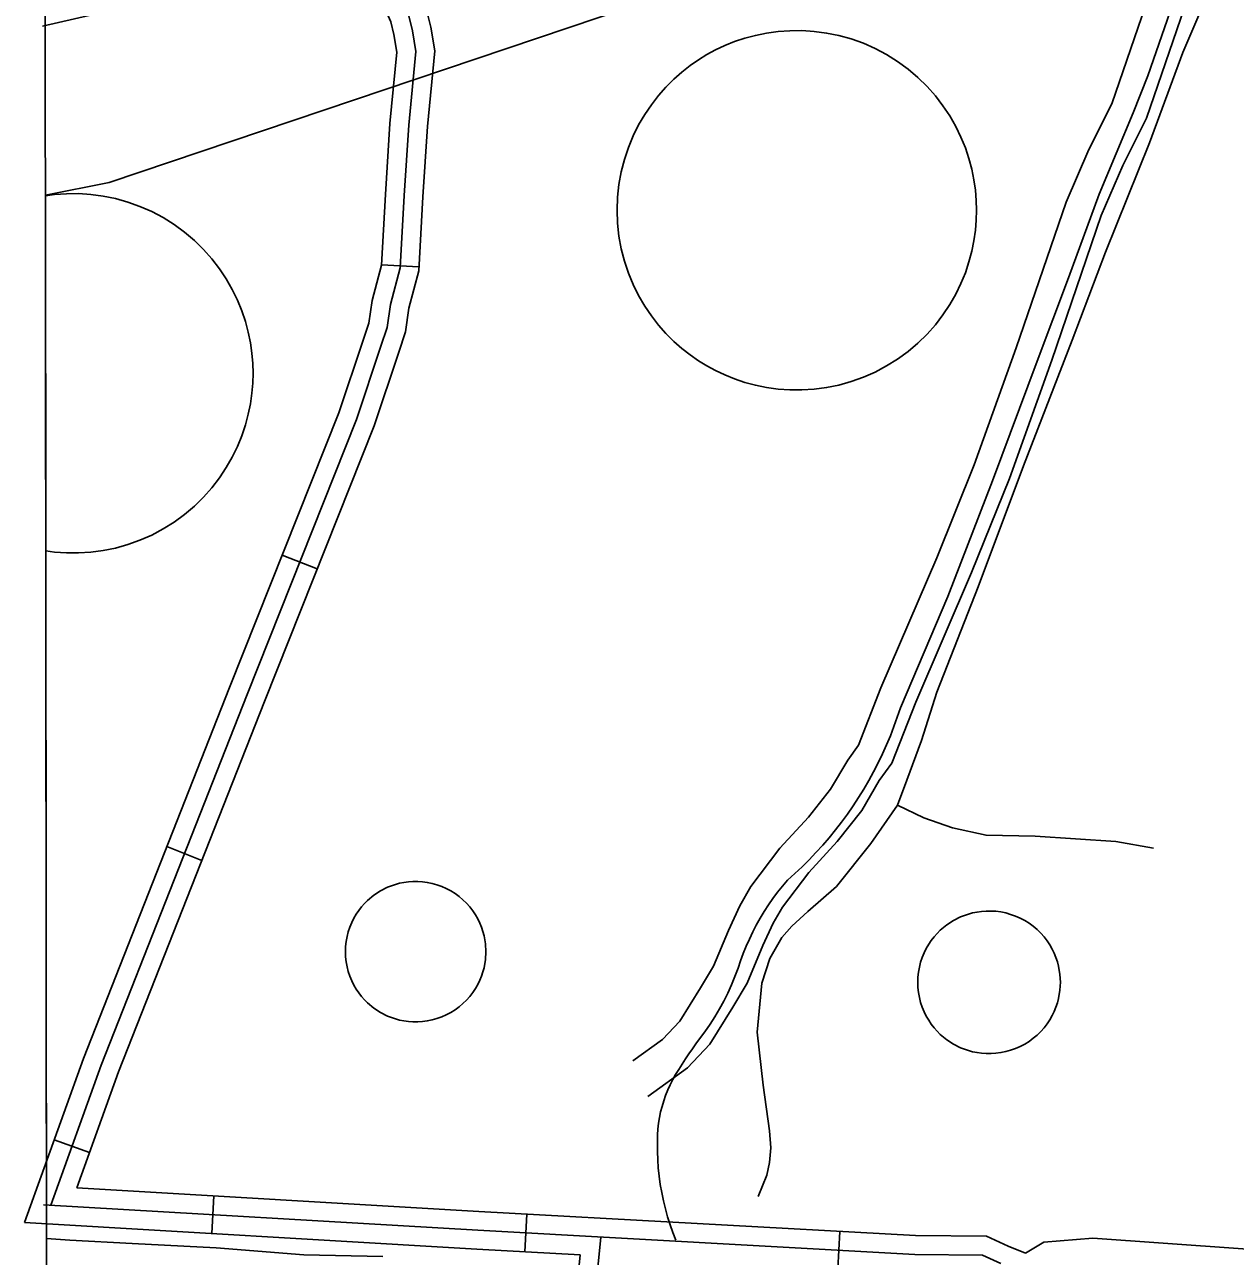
# Model space of a CAD drawing. Extents: x 3313447 to 3351316, y 703786 to 729172.
# Drawn here: x 3317567 to 3318533, y 719488 to 720470 of the extents above; entities that cross this region are included whole.
import ezdxf

# ---------------------------------------------------------------- set-up
doc = ezdxf.new("R2010")
doc.units = 0
for name, color, linetype in [('V-DOMW-TANK', 7, 'Continuous'), ('V-DTCH-CNTR', 7, 'Continuous'), ('V-GRID-FRAM', 7, 'Continuous'), ('V-ROAD-CNTR', 7, 'Continuous'), ('V-SITE-OTLN', 7, 'Continuous'), ('V-TOPO-SHOR', 7, 'Continuous')]:
    doc.layers.add(name, color=color, linetype=linetype)

msp = doc.modelspace()

# ---------------------------------------------------------------- linework, layer by layer
at = {"layer": 'V-DOMW-TANK'}
for p, q in [((3317584.06, 720333.57), (3317591.31, 720334.58)), ((3317584.34, 720050.4), (3317584.06, 720333.57)), ((3317591.31, 720334.58), (3317600.75, 720335.25)), ((3317600.75, 720335.25), (3317610.38, 720335.3)), ((3317610.38, 720335.3), (3317620.16, 720334.68)), ((3317620.16, 720334.68), (3317630.03, 720333.37)), ((3317630.03, 720333.37), (3317639.9, 720331.35)), ((3317639.9, 720331.35), (3317649.7, 720328.61)), ((3317649.7, 720328.61), (3317659.36, 720325.16)), ((3317659.36, 720325.16), (3317668.79, 720320.99)), ((3317668.79, 720320.99), (3317677.93, 720316.15)), ((3317677.93, 720316.15), (3317686.69, 720310.66)), ((3317686.69, 720310.66), (3317695.01, 720304.57)), ((3317695.01, 720304.57), (3317702.83, 720297.94)), ((3317702.83, 720297.94), (3317710.11, 720290.82)), ((3317710.11, 720290.82), (3317716.79, 720283.27)), ((3317716.79, 720283.27), (3317722.86, 720275.39)), ((3317722.86, 720275.39), (3317728.29, 720267.22)), ((3317728.29, 720267.22), (3317733.06, 720258.85)), ((3317733.06, 720258.85), (3317737.2, 720250.35)), ((3317737.2, 720250.35), (3317740.69, 720241.78)), ((3317740.69, 720241.78), (3317743.56, 720233.2)), ((3317743.56, 720233.2), (3317745.83, 720224.68)), ((3317745.83, 720224.68), (3317747.54, 720216.25)), ((3317747.54, 720216.25), (3317748.71, 720207.98)), ((3317748.71, 720207.98), (3317749.39, 720199.88)), ((3317749.39, 720199.88), (3317749.6, 720192.01)), ((3317749.6, 720192.01), (3317749.39, 720184.13)), ((3317748.71, 720176.04), (3317747.54, 720167.76)), ((3317749.39, 720184.13), (3317748.71, 720176.04)), ((3317747.54, 720167.76), (3317745.83, 720159.34)), ((3317745.83, 720159.34), (3317743.56, 720150.81)), ((3317743.56, 720150.81), (3317740.69, 720142.24)), ((3317740.69, 720142.24), (3317737.2, 720133.67)), ((3317737.2, 720133.67), (3317733.06, 720125.16)), ((3317728.29, 720116.79), (3317722.86, 720108.63)), ((3317733.06, 720125.16), (3317728.29, 720116.79)), ((3317722.86, 720108.63), (3317716.79, 720100.74)), ((3317716.79, 720100.74), (3317710.11, 720093.2)), ((3317710.11, 720093.2), (3317702.83, 720086.08)), ((3317695.01, 720079.44), (3317686.69, 720073.36)), ((3317702.83, 720086.08), (3317695.01, 720079.44)), ((3317677.93, 720067.87), (3317668.79, 720063.02)), ((3317686.69, 720073.36), (3317677.93, 720067.87)), ((3317659.36, 720058.86), (3317649.7, 720055.4)), ((3317668.79, 720063.02), (3317659.36, 720058.86)), ((3317591.31, 720049.44), (3317584.34, 720050.4)), ((3317600.75, 720048.77), (3317591.31, 720049.44)), ((3317610.38, 720048.72), (3317600.75, 720048.77)), ((3317620.16, 720049.34), (3317610.38, 720048.72)), ((3317630.03, 720050.65), (3317620.16, 720049.34)), ((3317639.9, 720052.67), (3317630.03, 720050.65)), ((3317649.7, 720055.4), (3317639.9, 720052.67))]:
    msp.add_line(p, q, dxfattribs=at)
for points in [[(3318326.65, 720322.01), (3318326.44, 720314.14), (3318325.76, 720306.04), (3318324.59, 720297.77), (3318322.88, 720289.34), (3318320.61, 720280.82), (3318317.74, 720272.24), (3318314.25, 720263.67), (3318310.11, 720255.17), (3318305.34, 720246.8), (3318299.91, 720238.63), (3318293.85, 720230.74), (3318287.16, 720223.2), (3318279.89, 720216.08), (3318272.06, 720209.45), (3318263.74, 720203.36), (3318254.98, 720197.87), (3318245.85, 720193.02), (3318236.41, 720188.86), (3318226.75, 720185.41), (3318216.95, 720182.67), (3318207.08, 720180.65), (3318197.21, 720179.34), (3318187.43, 720178.72), (3318177.79, 720178.77), (3318168.36, 720179.45), (3318159.2, 720180.71), (3318150.33, 720182.51), (3318141.81, 720184.8), (3318133.67, 720187.53), (3318125.91, 720190.66), (3318118.56, 720194.12), (3318111.64, 720197.87), (3318104.92, 720201.99), (3318098.25, 720206.63), (3318091.67, 720211.78), (3318085.23, 720217.47), (3318078.98, 720223.7), (3318072.99, 720230.48), (3318067.31, 720237.79), (3318062.02, 720245.62), (3318057.16, 720253.94), (3318052.8, 720262.72), (3318049, 720271.92), (3318045.81, 720281.47), (3318043.28, 720291.33), (3318041.45, 720301.43), (3318040.33, 720311.68), (3318039.96, 720322.01), (3318040.33, 720332.34), (3318041.45, 720342.59), (3318043.28, 720352.69), (3318045.81, 720362.55), (3318049, 720372.11), (3318052.8, 720381.3), (3318057.16, 720390.08), (3318062.02, 720398.41), (3318067.31, 720406.23), (3318072.99, 720413.54), (3318078.98, 720420.32), (3318085.23, 720426.55), (3318091.67, 720432.24), (3318098.25, 720437.4), (3318104.92, 720442.03), (3318111.64, 720446.15), (3318118.56, 720449.9), (3318125.91, 720453.36), (3318133.67, 720456.49), (3318141.81, 720459.22), (3318150.33, 720461.51), (3318159.2, 720463.31), (3318168.36, 720464.58), (3318177.79, 720465.25), (3318187.43, 720465.3), (3318197.21, 720464.68), (3318207.08, 720463.37), (3318216.95, 720461.35), (3318226.75, 720458.62), (3318236.41, 720455.16), (3318245.85, 720450.99), (3318254.98, 720446.15), (3318263.74, 720440.66), (3318272.06, 720434.57), (3318279.89, 720427.94), (3318287.16, 720420.82), (3318293.85, 720413.28), (3318299.91, 720405.39), (3318305.34, 720397.22), (3318310.11, 720388.85), (3318314.25, 720380.35), (3318317.74, 720371.78), (3318320.61, 720363.21), (3318322.88, 720354.68), (3318324.59, 720346.26), (3318325.76, 720337.98), (3318326.44, 720329.89)], [(3317935.36, 719730.74), (3317935.01, 719724.5), (3317933.88, 719717.97), (3317933, 719714.64), (3317931.87, 719711.29), (3317930.51, 719707.94), (3317928.9, 719704.62), (3317927.03, 719701.35), (3317924.91, 719698.16), (3317922.54, 719695.07), (3317919.93, 719692.13), (3317917.08, 719689.34), (3317914.02, 719686.75), (3317910.77, 719684.37), (3317907.35, 719682.22), (3317903.78, 719680.33), (3317900.09, 719678.71), (3317896.32, 719677.35), (3317892.49, 719676.28), (3317888.63, 719675.5), (3317884.77, 719674.99), (3317880.95, 719674.74), (3317877.18, 719674.76), (3317873.5, 719675.03), (3317869.92, 719675.52), (3317866.45, 719676.22), (3317863.12, 719677.12), (3317856.91, 719679.41), (3317851.33, 719682.22), (3317846.1, 719685.65), (3317841.01, 719689.89), (3317838.57, 719692.32), (3317836.23, 719694.97), (3317834.01, 719697.83), (3317831.94, 719700.89), (3317830.04, 719704.14), (3317828.33, 719707.57), (3317826.85, 719711.16), (3317825.6, 719714.9), (3317824.62, 719718.75), (3317823.9, 719722.7), (3317823.46, 719726.7), (3317823.32, 719730.74), (3317823.46, 719734.78), (3317823.9, 719738.79), (3317824.62, 719742.73), (3317825.6, 719746.58), (3317826.85, 719750.32), (3317828.33, 719753.91), (3317830.04, 719757.35), (3317831.94, 719760.6), (3317834.01, 719763.66), (3317836.23, 719766.52), (3317838.57, 719769.16), (3317841.01, 719771.6), (3317846.1, 719775.83), (3317851.33, 719779.26), (3317856.91, 719782.08), (3317863.12, 719784.36), (3317866.45, 719785.26), (3317869.92, 719785.96), (3317873.5, 719786.46), (3317877.18, 719786.72), (3317880.95, 719786.74), (3317884.77, 719786.5), (3317888.63, 719785.99), (3317892.49, 719785.2), (3317896.32, 719784.13), (3317900.09, 719782.78), (3317903.78, 719781.15), (3317907.35, 719779.26), (3317910.77, 719777.11), (3317914.02, 719774.73), (3317917.08, 719772.14), (3317919.93, 719769.36), (3317922.54, 719766.41), (3317924.91, 719763.33), (3317927.03, 719760.14), (3317928.9, 719756.87), (3317930.51, 719753.54), (3317931.87, 719750.19), (3317933, 719746.84), (3317933.88, 719743.51), (3317935.01, 719736.98)], [(3318393.52, 719706.32), (3318393.16, 719699.98), (3318392.02, 719693.35), (3318391.12, 719689.97), (3318389.98, 719686.57), (3318388.59, 719683.17), (3318386.95, 719679.79), (3318385.06, 719676.47), (3318382.9, 719673.23), (3318380.5, 719670.1), (3318377.85, 719667.11), (3318374.96, 719664.28), (3318371.85, 719661.65), (3318368.55, 719659.23), (3318365.08, 719657.06), (3318361.45, 719655.13), (3318357.71, 719653.48), (3318353.87, 719652.11), (3318349.98, 719651.02), (3318346.07, 719650.22), (3318342.15, 719649.7), (3318338.27, 719649.46), (3318334.45, 719649.48), (3318330.71, 719649.74), (3318327.07, 719650.25), (3318323.55, 719650.96), (3318320.17, 719651.87), (3318313.86, 719654.19), (3318308.19, 719657.06), (3318302.89, 719660.53), (3318297.72, 719664.83), (3318295.24, 719667.31), (3318292.86, 719669.99), (3318290.61, 719672.89), (3318288.5, 719676), (3318286.58, 719679.31), (3318284.85, 719682.79), (3318283.34, 719686.44), (3318282.08, 719690.23), (3318281.07, 719694.14), (3318280.34, 719698.15), (3318279.9, 719702.22), (3318279.75, 719706.32), (3318279.9, 719710.42), (3318280.34, 719714.48), (3318281.07, 719718.49), (3318282.08, 719722.4), (3318283.34, 719726.19), (3318284.85, 719729.84), (3318286.58, 719733.33), (3318288.5, 719736.63), (3318290.61, 719739.74), (3318292.86, 719742.64), (3318295.24, 719745.33), (3318297.72, 719747.8), (3318302.89, 719752.1), (3318308.19, 719755.58), (3318313.86, 719758.44), (3318320.17, 719760.76), (3318323.55, 719761.67), (3318327.07, 719762.38), (3318330.71, 719762.89), (3318334.45, 719763.16), (3318338.27, 719763.18), (3318342.15, 719762.93), (3318346.07, 719762.41), (3318349.98, 719761.61), (3318353.87, 719760.52), (3318357.71, 719759.15), (3318361.45, 719757.5), (3318365.08, 719755.58), (3318368.55, 719753.4), (3318371.85, 719750.98), (3318374.96, 719748.35), (3318377.85, 719745.53), (3318380.5, 719742.53), (3318382.9, 719739.4), (3318385.06, 719736.16), (3318386.95, 719732.84), (3318388.59, 719729.47), (3318389.98, 719726.07), (3318391.12, 719722.66), (3318392.02, 719719.28), (3318393.16, 719712.65)]]:
    msp.add_lwpolyline(points, close=True, dxfattribs=at)
at = {"layer": 'V-DTCH-CNTR'}
msp.add_lwpolyline([(3318086.89, 719500.66), (3318084.48, 719506.81), (3318082.27, 719513.04), (3318080.28, 719519.35), (3318078.5, 719525.71), (3318076.93, 719532.14), (3318075.58, 719538.61), (3318074.45, 719545.12), (3318073.54, 719551.67), (3318072.85, 719558.25), (3318072.39, 719564.84), (3318072.14, 719571.45), (3318072.12, 719578.06), (3318072.32, 719584.67), (3318072.61, 719589.27), (3318073.1, 719593.86), (3318073.81, 719598.42), (3318074.72, 719602.94), (3318075.84, 719607.41), (3318077.16, 719611.82), (3318078.68, 719616.17), (3318080.41, 719620.44), (3318082.32, 719624.62), (3318084.42, 719628.71), (3318086.7, 719632.69), (3318089.23, 719636.9), (3318091.84, 719641.08), (3318094.51, 719645.21), (3318097.25, 719649.3), (3318100.04, 719653.32), (3318102.89, 719657.28), (3318105.79, 719661.16), (3318110.04, 719666.94), (3318114.09, 719672.85), (3318117.94, 719678.9), (3318121.59, 719685.07), (3318125.02, 719691.36), (3318128.24, 719697.77), (3318131.24, 719704.28), (3318134.02, 719710.89), (3318136.57, 719717.59), (3318138.51, 719723.51), (3318140.64, 719729.36), (3318142.96, 719735.14), (3318145.46, 719740.84), (3318148.15, 719746.47), (3318151.01, 719752), (3318154.06, 719757.43), (3318157.27, 719762.77), (3318160.66, 719767.99), (3318164.21, 719773.11), (3318167.93, 719778.11), (3318171.8, 719782.98), (3318175.83, 719787.73), (3318181.75, 719793.02), (3318187.52, 719798.45), (3318193.15, 719804.04), (3318198.62, 719809.78), (3318203.95, 719815.66), (3318209.12, 719821.67), (3318214.14, 719827.81), (3318218.99, 719834.09), (3318223.68, 719840.49), (3318228.2, 719847.01), (3318232.54, 719853.65), (3318236.72, 719860.39), (3318240.71, 719867.25), (3318244.52, 719874.2), (3318248.16, 719881.25), (3318251.6, 719888.4), (3318254.86, 719895.63), (3318257.93, 719902.95), (3318260.81, 719910.34), (3318263.49, 719917.81), (3318265.97, 719925.34), (3318303.7, 720013.96), (3318339.33, 720106.29), (3318374.96, 720201.79), (3318399.95, 720268.27), (3318424.42, 720334.75), (3318451.52, 720399.64), (3318463.22, 720429.19), (3318487.7, 720499.89)], dxfattribs=at)
at = {"layer": 'V-GRID-FRAM'}
msp.add_lwpolyline([(3317576.91, 727351.01), (3317595.43, 709166.01), (3349105.76, 709211.84), (3349071.38, 727396.82), (3317576.91, 727351.01)], dxfattribs=at)
at = {"layer": 'V-ROAD-CNTR'}
for p, q in [((3317852, 720278.55), (3317881.95, 720276.84)), ((3317772.91, 720047.05), (3317800.79, 720035.98)), ((3317680.94, 719814.54), (3317708.85, 719803.54)), ((3317591.09, 719580.77), (3317619.33, 719570.65)), ((3317716.69, 719506.06), (3317718.45, 719536.01)), ((3317966.32, 719491.51), (3317967.97, 719521.46)), ((3318215.94, 719477.73), (3318217.59, 719507.68))]:
    msp.add_line(p, q, dxfattribs=at)
for points in [[(3318482.34, 720546.58), (3318434.46, 720406.98), (3318416.24, 720370.48), (3318398.07, 720328.61), (3318358.34, 720212.3), (3318324.89, 720118.88), (3318295, 720044.76), (3318250.38, 719941.07), (3318232.55, 719895.52), (3318223.95, 719883.57), (3318210.28, 719860.37), (3318192.58, 719838.04), (3318169.73, 719813.25), (3318146.76, 719782.79), (3318137.81, 719767.37), (3318128.79, 719747.59), (3318116.98, 719719.2), (3318106.6, 719702.05), (3318090.04, 719675.34), (3318076.26, 719660.69), (3318052.44, 719643.57)], [(3317581.56, 720484.24), (3317772.87, 720528.34), (3317803.9, 720532.2), (3317829.53, 720527.03), (3317847.21, 720517.47), (3317860.9, 720503.11), (3317867.61, 720490.96), (3317873.83, 720477.09), (3317876.69, 720465.11), (3317879.39, 720448.73), (3317873.76, 720389.97), (3317870.17, 720333.77), (3317866.88, 720276.01), (3317859.25, 720247), (3317856.5, 720228.47), (3317851.68, 720213.7), (3317832.02, 720155.27), (3317744.91, 719935.91), (3317628.37, 719640.31), (3317588.34, 719528.64)], [(3318510.67, 720536.73), (3318462.19, 720395.36), (3318443.44, 720357.8), (3318426.07, 720317.77), (3318386.66, 720202.39), (3318352.94, 720108.21), (3318322.69, 720033.22), (3318278.13, 719929.67), (3318259.11, 719881.06), (3318249.1, 719867.16), (3318235.08, 719843.36), (3318215.39, 719818.52), (3318192.79, 719794), (3318171.8, 719766.17), (3318164.49, 719753.58), (3318156.29, 719735.6), (3318143.81, 719705.6), (3318132.18, 719686.38), (3318113.95, 719656.98), (3318096.12, 719638.02), (3318064.6, 719615.37)], [(3317609.22, 719542.43), (3317642.41, 719635.03), (3317758.86, 719930.39), (3317846.11, 720150.11), (3317865.91, 720208.98), (3317871.15, 720225.02), (3317873.96, 720243.99), (3317881.77, 720273.65), (3317885.15, 720332.87), (3317888.72, 720388.77), (3317894.51, 720449.24), (3317891.4, 720468.08), (3317888.09, 720481.94), (3317881.05, 720497.66), (3317873.1, 720512.06), (3317864.55, 720521.03)], [(3317567.46, 719514.84), (3317614.32, 719645.6), (3317730.96, 719941.43), (3317817.93, 720160.44), (3317837.44, 720218.42), (3317841.85, 720231.92), (3317844.53, 720250.02), (3317851.99, 720278.37), (3317855.2, 720334.68), (3317858.81, 720391.16), (3317864.27, 720448.21), (3317861.98, 720462.15), (3317859.57, 720472.24), (3317854.18, 720484.26), (3317848.71, 720494.17), (3317837.99, 720505.4), (3317824.37, 720512.77), (3317803.33, 720517.02), (3317775.49, 720513.55), (3317581.58, 720468.85)], [(3318365.79, 719490.4), (3318351.89, 719495.99), (3318334.68, 719503.81), (3318277.93, 719504.35), (3317929.72, 719523.58), (3317609.22, 719542.43)], [(3318345.99, 719482.2), (3318331.37, 719488.84), (3318277.45, 719489.35), (3317928.87, 719508.6), (3317582.54, 719528.98)], [(3318010.52, 719489.07), (3317928.02, 719493.62), (3317567.46, 719514.84)], [(3318026.98, 719503.18), (3318020.4, 719436.28), (3318019.36, 719361.89), (3318023.08, 719287.24), (3318029.01, 719238.9), (3318042.59, 719185.55), (3318054.13, 719146.36), (3318062.71, 719107.84), (3318075.4, 719070.73), (3318084.98, 719040.84), (3318090.91, 719003.45), (3318093.21, 718955.41), (3318092.3, 718883.4), (3318093.15, 718718.35), (3318082.15, 718347.51)], [(3318365.79, 719490.4), (3318380.39, 719499.13), (3318419.47, 719502.39), (3318939.07, 719465.39)], [(3318044.26, 719121.66), (3318039.6, 719142.61), (3318028.12, 719181.58), (3318014.23, 719236.12), (3318008.13, 719285.95), (3318004.36, 719361.62), (3318005.41, 719437.12), (3318010.52, 719489.07)]]:
    msp.add_lwpolyline(points, dxfattribs=at)
at = {"layer": 'V-SITE-OTLN'}
for p, q in [((3317634.8, 720344.21), (3318134.54, 720512.68)), ((3317584.06, 720334.03), (3317634.8, 720344.21)), ((3317586.17, 718260.83), (3317584.06, 720334.03))]:
    msp.add_line(p, q, dxfattribs=at)
at = {"layer": 'V-TOPO-SHOR'}
for points in [[(3318522.04, 720520.23), (3318491.22, 720447.95), (3318464.63, 720375.67), (3318429.54, 720288.62), (3318402.95, 720218.44), (3318364.14, 720118.2), (3318327.98, 720021.64), (3318295.01, 719937.75), (3318282.77, 719899.23), (3318271.06, 719867.57), (3318263.62, 719847.52), (3318242.41, 719816.95), (3318214.86, 719782.69), (3318192.1, 719762.68), (3318179.4, 719751.09), (3318171.45, 719742.14), (3318161.9, 719725.26), (3318155.51, 719705.74), (3318151.71, 719666.67), (3318156.36, 719624.4), (3318161.54, 719587.95), (3318162.56, 719574.21), (3318161.48, 719562.59), (3318159.34, 719552.57), (3318152.62, 719535.52)], [(3318263.62, 719847.52), (3318284.72, 719837.44), (3318307.41, 719829.45), (3318334.33, 719823.57), (3318373.41, 719822.94), (3318437.83, 719818.55), (3318467.92, 719813.19)], [(3317853.18, 719487.78), (3317790.01, 719489.09), (3317720.31, 719494.56), (3317653.24, 719497.9), (3317603.6, 719500.67), (3317584.9, 719502.04)]]:
    msp.add_lwpolyline(points, dxfattribs=at)

doc.saveas('drawing.dxf')
